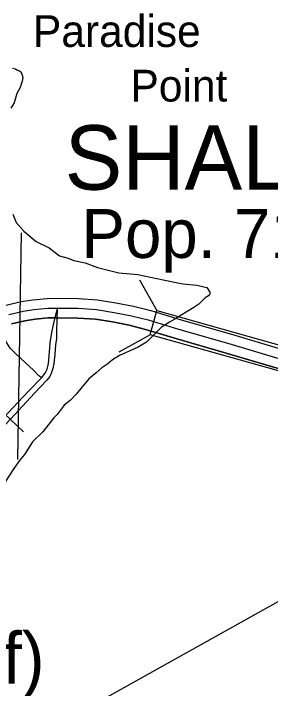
# Model space of a CAD drawing. Extents: x 1219626 to 1426462, y 456797 to 752399.
# Drawn here: x 1307707 to 1310335, y 526369 to 533280 of the extents above; entities that cross this region are included whole.
import ezdxf

# ---------------------------------------------------------------- set-up
doc = ezdxf.new("R2010")
doc.units = 0
for name, color, linetype in [('Bridges', 7, 'Continuous'), ('Communities and Subdivisions Names without Post Office', 7, 'Continuous'), ('Geographic Features Text', 7, 'Continuous'), ('Lakes and Ponds', 7, 'Continuous'), ('Local Roads Paved', 7, 'Continuous'), ('Other Incorporated Names', 7, 'Continuous'), ('Populations', 7, 'Continuous'), ('Section Lines', 7, 'Continuous'), ('State Route Divided Highway Outline and Fill', 7, 'Continuous'), ('State Routes Highway Center Lines', 7, 'Continuous')]:
    doc.layers.add(name, color=color, linetype=linetype)

msp = doc.modelspace()

# ---------------------------------------------------------------- linework, layer by layer
at = {"layer": 'Bridges'}
for p, q in [((1308996.8, 530554.1), (1309176.5, 530233.1)), ((1309104.1, 529991.8), (1309173.6, 530238.2)), ((1309173.6, 530238.2), (1310818, 529774.3)), ((1308788.2, 529815), (1309108.7, 529994.4)), ((1310748.5, 529527.9), (1309104.1, 529991.8))]:
    msp.add_line(p, q, dxfattribs=at)
at = {"layer": 'Lakes and Ponds'}
for points in [[(1307697.2, 532719), (1307726.8, 532713.9), (1307740.6, 532704.1), (1307770.2, 532694.2), (1307785.9, 532678.4), (1307795.8, 532648.8), (1307801.7, 532625.2), (1307795.8, 532587.7), (1307785.9, 532556.1), (1307774.1, 532520.6), (1307742.6, 532459.4), (1307715, 532366.7), (1307680, 532310.7)], [(1307699.9, 531225.4), (1307733.2, 531138.9), (1307813.1, 531052.3), (1307939.5, 530945.8), (1308072.6, 530879.2), (1308179.1, 530799.3), (1308265.5, 530774.8), (1308325.5, 530752.7), (1308438.6, 530726.1), (1308565, 530679.5), (1308784.6, 530626.2), (1308977.6, 530606.2), (1309237.2, 530553), (1309405.8, 530520.6), (1309443.5, 530513), (1309583.2, 530499.7), (1309683, 530473.1), (1309692.4, 530463.6), (1309716.3, 530426.4), (1309716, 530417), (1309714.6, 530408.9), (1309711.3, 530401.5), (1309701.9, 530388.8), (1309665.6, 530369.3), (1309601.2, 530303.5), (1309550.8, 530270.6), (1309348.9, 530146.8), (1309301.3, 530118.2), (1309253.7, 530089.6)], [(1309253.7, 530089.6), (1309218.8, 530068.6), (1309067.2, 529914.7), (1308981.1, 529864.8), (1308790.9, 529778.7)], [(1308790.9, 529778.7), (1308720.6, 529733.4), (1308673.1, 529692.6), (1308611.9, 529651.8), (1308553.1, 529599.7), (1308476, 529538.5), (1308394.5, 529441.1), (1308349.2, 529382.2), (1308288.1, 529318.7), (1308224.7, 529268.9), (1308153.3, 529173.5), (1308119.3, 529139.5), (1308069.5, 529076.1), (1308008.4, 528996.8), (1307901.9, 528894.8), (1307820.4, 528765.6), (1307768.3, 528702.2), (1307709.4, 528620.6), (1307623.4, 528486.9)]]:
    msp.add_lwpolyline(points, dxfattribs=at)
at = {"layer": 'Local Roads Paved'}
msp.add_line((1307809, 528997.3), (1306548.5, 530192.9), dxfattribs=at)
for points in [[(1306727.5, 527713.8), (1306748.8, 527767.4), (1306779.3, 527829.8), (1306843.1, 527953.5), (1306913.2, 528091.8), (1306998.8, 528247.5), (1307107.5, 528464.1), (1307155.4, 528552.5), (1307246.8, 528735.3), (1307273.4, 528783.1), (1307306.2, 528839.2), (1307425.2, 528963), (1307647.5, 529189.2), (1307747.1, 529295.6), (1307868, 529419.4), (1307994.7, 529549.9), (1308031.4, 529597.3), (1308050.7, 529638.8), (1308065.2, 529696.9), (1308073.9, 529816.7), (1308082.6, 529908.6), (1308100, 530015), (1308122.3, 530125.2), (1308152.3, 530246.7)], [(1308152.6, 530264.6), (1308148.4, 530026.7), (1308148.4, 529994.8), (1308146.5, 529953.2), (1308137.3, 529888.4), (1308128.1, 529788.8), (1308117.9, 529698.4), (1308107.8, 529644.8), (1308095.7, 529603.7), (1308077.3, 529563.1), (1308048.8, 529526.3), (1307923.1, 529393.8), (1307839, 529305.4), (1307678.5, 529131.8), (1307375.8, 528811.8), (1307348.3, 528773.1), (1307302.8, 528697.7), (1307219.7, 528529.9), (1307062.1, 528227.3), (1306977, 528063.9), (1306800.1, 527711.6)], [(1307985, 529556.2), (1307967.1, 529571.2), (1307914.4, 529623.8), (1307780, 529752), (1307729.7, 529795), (1307674.1, 529854.9), (1307639.3, 529907.2), (1307597.7, 529981.6), (1307561, 530042.5), (1307498.6, 530147)], [(1303549.8, 523424.6), (1311260.6, 527733.6), (1311338.9, 527779), (1311391.1, 527809.9), (1311449.1, 527821.5), (1311523.6, 527832.2), (1311573.9, 527857.3), (1311634.8, 527894.1), (1311754.7, 527987.9), (1311847.5, 528083.6), (1311916.2, 528177.4), (1311982.9, 528258.6), (1312025.4, 528322.4), (1312076.7, 528410.4), (1312122.1, 528504.2), (1312222.7, 528773), (1312336.8, 529102.7), (1312506, 529573.6), (1312548.5, 529703.1), (1312591.1, 529826.9), (1312605.6, 529884.9), (1312607.5, 529918.8), (1312601.7, 529947.8), (1312556.9, 529996)]]:
    msp.add_lwpolyline(points, dxfattribs=at)
at = {"layer": 'Section Lines'}
msp.add_line((1307783.9, 531035), (1307748.4, 528714.9), dxfattribs=at)
at = {"layer": 'State Route Divided Highway Outline and Fill'}
for points in [[(1307633.7, 530294.3), (1307785.3, 530331), (1307904.2, 530349.6), (1308051.7, 530362.8), (1308162.7, 530364.8), (1308371.9, 530361.9), (1308567.1, 530347.8), (1308754.4, 530318.7), (1308934.8, 530283.9), (1309110.5, 530238.9), (1309422.5, 530144.4), (1309936.4, 529996), (1310515.6, 529824.3)], [(1307633.7, 530294.3), (1307785.3, 530331), (1307904.2, 530349.6), (1308051.7, 530362.8), (1308162.7, 530364.8), (1308371.9, 530361.9), (1308567.1, 530347.8), (1308754.4, 530318.7), (1308934.8, 530283.9), (1309110.5, 530238.9), (1309422.5, 530144.4), (1309936.4, 529996), (1310515.6, 529824.3)], [(1307686.8, 530101.4), (1307824.4, 530134.6), (1307928.6, 530151), (1308062.5, 530163), (1308163.1, 530164.8), (1308363.3, 530162), (1308544.5, 530148.9), (1308720.1, 530121.7), (1308891, 530088.6), (1309056.7, 530046.2), (1309365.7, 529952.6), (1309880.3, 529804), (1310459.6, 529632.3)], [(1310459.6, 529632.3), (1309880.3, 529804), (1309365.7, 529952.6), (1309056.7, 530046.2), (1308891, 530088.6), (1308720.1, 530121.7), (1308544.5, 530148.9), (1308363.3, 530162), (1308163.1, 530164.8), (1308062.5, 530163), (1307928.6, 530151), (1307824.4, 530134.6), (1307686.8, 530101.4)]]:
    msp.add_lwpolyline(points, dxfattribs=at)
at = {"layer": 'State Routes Highway Center Lines'}
msp.add_lwpolyline([(1307660.3, 530197.9), (1307804.9, 530232.8), (1307916.4, 530250.3), (1308057.1, 530262.9), (1308162.9, 530264.8), (1308367.6, 530261.9), (1308555.8, 530248.3), (1308737.3, 530220.2), (1308912.9, 530186.2), (1309083.6, 530142.6), (1309394.1, 530048.5), (1309908.3, 529900), (1310487.6, 529728.3)], dxfattribs=at)

# ---------------------------------------------------------------- texts
at = {"layer": 'Communities and Subdivisions Names without Post Office'}
msp.add_text('(Part of)', height=525, rotation=0.00035, dxfattribs=at).set_placement((1305489.6, 526418.7))
at = {"layer": 'Geographic Features Text'}
for s, p in [('Paradise', (1307906.2, 532937.6)), ('Point', (1308903.3, 532378.6))]:
    msp.add_text(s, height=325, rotation=0.00035, dxfattribs=at).set_placement(p)
at = {"layer": 'Other Incorporated Names'}
msp.add_text('SHALIMAR', height=660, rotation=0.00035, dxfattribs=at).set_placement((1308230.6, 531475.7))
at = {"layer": 'Populations'}
msp.add_text('Pop. 718', height=500, rotation=0.00035, dxfattribs=at).set_placement((1308401.2, 530777.9))

doc.saveas('drawing.dxf')
